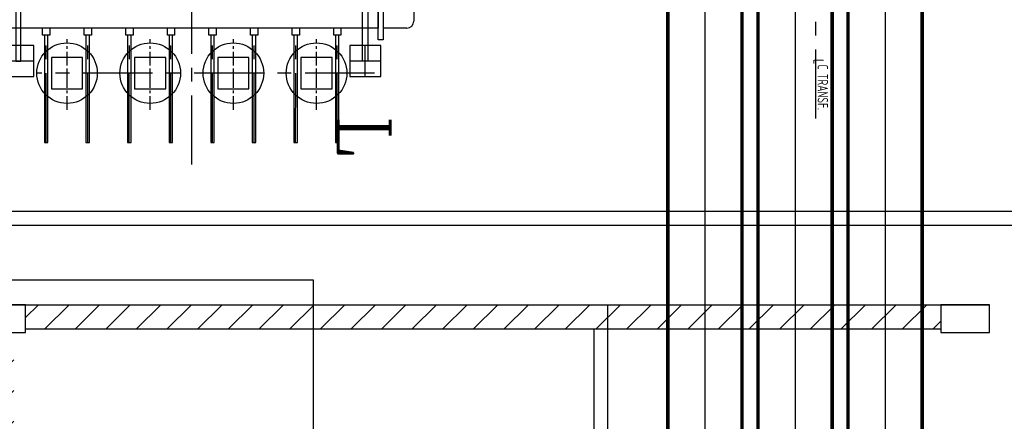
# Model space of a CAD drawing. Extents: x 18893 to 3351893, y -610358 to 406739.
# Tile 312 of 319: x 2140899 to 2155104, y 46007 to 51808. Entities that reach past the tile are written whole.
import ezdxf
from ezdxf.enums import TextEntityAlignment as Align

# ---------------------------------------------------------------- set-up
doc = ezdxf.new("R2010")
doc.units = 0
doc.header["$LTSCALE"] = 800
doc.header["$MEASUREMENT"] = 0
doc.linetypes.add('CENTER', pattern=[2, 1.25, -0.25, 0.25, -0.25])
doc.linetypes.add('CENTER2', pattern=[1.125, 0.75, -0.125, 0.125, -0.125])
doc.layers.get('0').update_dxf_attribs({"linetype": 'CONTINUOUS'})
doc.layers.add('KEY PLAN', color=251, linetype='CONTINUOUS')
doc.styles.add('ROMANC', font='romanc')
doc.styles.add('ROMANS', font='ISO9.shx', dxfattribs={"width": 0.8})

# ---------------------------------------------------------------- blocks, each defined once
blk = doc.blocks.new('UTCOMBINE')
at = {"layer": 'KEY PLAN'}
h = blk.add_hatch(dxfattribs=at)
h.set_pattern_fill('ANSI31', color=256, scale=2500, style=0)
h.paths.add_polyline_path([(-713200, 41378), (-721601, 41378), (-721601, 41023), (-713200, 41023)])
h.paths.add_polyline_path([(-721601, 41378), (-726405, 41378), (-726405, 41023), (-721601, 41023)])
h.paths.add_polyline_path([(-704800, 41378), (-712500, 41378), (-712500, 41023), (-704800, 41023)])
h.paths.add_polyline_path([(-712850, 53178), (-713028, 53178), (-713028, 41423), (-712850, 41423)])
h.paths.add_polyline_path([(-712673, 53178), (-712850, 53178), (-712850, 41423), (-712673, 41423)])
for p, q in [((-721601, 53578, 0), (-721601, 41023, 0)), ((-721401, 53378, 0), (-721401, 41378, 0)), ((-717350, 41697, 0), (-717350, 52348, 0)), ((-726405, 41378, 0), (-713200, 41378, 0)), ((-704100, 41023, 0), (-727105, 41023, 0))]:
    blk.add_line(p, q, dxfattribs=at)
blk.add_lwpolyline([(-726405, 41423), (-727105, 41423), (-727105, 41023), (-726405, 41023)], close=True, dxfattribs=at)
at = {"layer": 'KEY PLAN', "elevation": 0}
blk.add_lwpolyline([(-712500, 41423), (-713200, 41423), (-713200, 41023), (-712500, 41023)], close=True, dxfattribs=at)
blk = doc.blocks.new('Block-1')
for p, q in [((-35, 0), (35, 0)), ((0, 35), (0, -35))]:
    blk.add_line(p, q)
blk.add_lwpolyline([(-225, -225), (225, -225), (225, 225), (-225, 225)], close=True)
blk.add_circle((0, 0), 437)
blk = doc.blocks.new('GT-3')
at = {"layer": 'KEY PLAN', "linetype": 'CENTER'}
for p, q in [((9003, 4471), (9003, -4471)), ((6905, 4150), (6904, 2659)), ((7505, 4150), (7504, 2659)), ((8105, 4150), (8104, 2659)), ((8705, 4150), (8704, 2659)), ((9305, 4150), (9304, 2659)), ((9905, 4150), (9904, 2659)), ((10505, 4150), (10504, 2659)), ((11105, 4150), (11104, 2659)), ((0, 3807), (0, -1670)), ((6368, 3150), (11240, 3150))]:
    blk.add_line(p, q, dxfattribs=at)
at = {"layer": 'KEY PLAN', "linetype": 'Continuous'}
for p, q in [((6880, 4150), (6880, 2600)), ((6930, 2600), (6930, 4150)), ((8080, 4150), (8080, 2600)), ((8130, 2600), (8130, 4150)), ((9280, 4150), (9280, 2600)), ((9330, 2600), (9330, 4150)), ((10480, 4150), (10480, 2600)), ((10530, 2600), (10530, 4150)), ((5900, 2500), (6241, 2500)), ((6316, 2100), (6316, 2500)), ((6316, 2100), (6316, 2500)), ((6316, 2100), (6316, 2500)), ((6316, 2500), (6316, 2500)), ((6316, 2500), (11690, 2500)), ((6750, 2500), (6800, 2500)), ((6750, 2500), (6800, 2500)), ((5800, -85), (5800, 2400))]:
    blk.add_line(p, q, dxfattribs=at)
at = {"layer": 'KEY PLAN', "linetype": 'CENTER', "ltscale": 0.2}
for p, q in [((7203, 3681), (7203, 2659)), ((8403, 3681), (8403, 2659)), ((9603, 3681), (9603, 2659)), ((10803, 3681), (10803, 2659))]:
    blk.add_line(p, q, dxfattribs=at)
at = {"layer": 'KEY PLAN'}
for p, q in [((6500, 3200), (6500, 2750)), ((6275, 2975), (6725, 2975)), ((11281, 2975), (11731, 2975))]:
    blk.add_line(p, q, dxfattribs=at)
at = {"layer": 'KEY PLAN', "linetype": 'Continuous', "flags": 128}
for points in [[(6930, 2600), (6930, 4150), (6880, 4150), (6880, 2600)], [(7530, 2600), (7530, 4150), (7480, 4150), (7480, 2600)], [(8130, 2600), (8130, 4150), (8080, 4150), (8080, 2600)], [(8730, 2600), (8730, 4150), (8680, 4150), (8680, 2600)], [(9330, 2600), (9330, 4150), (9280, 4150), (9280, 2600)], [(9930, 2600), (9930, 4150), (9880, 4150), (9880, 2600)], [(10530, 2600), (10530, 4150), (10480, 4150), (10480, 2600)], [(11130, 2600), (11130, 4150), (11080, 4150), (11080, 2600)], [(6851, 2500), (6851, 2600), (6955, 2600), (6955, 2500)], [(7451, 2500), (7451, 2600), (7555, 2600), (7555, 2500)], [(8051, 2500), (8051, 2600), (8155, 2600), (8155, 2500)], [(8651, 2500), (8651, 2600), (8755, 2600), (8755, 2500)], [(9251, 2500), (9251, 2600), (9355, 2600), (9355, 2500)], [(9851, 2500), (9851, 2600), (9955, 2600), (9955, 2500)], [(10451, 2500), (10451, 2600), (10555, 2600), (10555, 2500)], [(11051, 2500), (11051, 2600), (11155, 2600), (11155, 2500)]]:
    blk.add_lwpolyline(points, dxfattribs=at)
at = {"layer": 'KEY PLAN'}
for points in [[(6275, 2750), (6725, 2750), (6725, 3200), (6275, 3200)], [(11281, 2750), (11731, 2750), (11731, 3200), (11281, 3200)]]:
    blk.add_lwpolyline(points, close=True, dxfattribs=at)
at = {"layer": 'KEY PLAN', "flags": 128}
for points in [[(6463, 2975), (6538, 2975), (6538, 1625), (6463, 1625), (6463, 2975)], [(11543, 2975), (11468, 2975), (11468, 1625), (11543, 1625), (11543, 2975)]]:
    blk.add_lwpolyline(points, dxfattribs=at)
at = {"layer": 'KEY PLAN', "linetype": 'Continuous', "flags": 128}
blk.add_lwpolyline([(6241, 1929), (6241, 2671), (6316, 2671), (6316, 1929)], close=True, dxfattribs=at)
at = {"layer": 'KEY PLAN', "linetype": 'Continuous'}
blk.add_arc((5900, 2400), 100, 90, 180, dxfattribs=at)
at = {"layer": 'KEY PLAN'}
for p in [(7203, 3150), (8403, 3150), (9603, 3150), (10803, 3150)]:
    blk.add_blockref('Block-1', p, dxfattribs=at)
blk = doc.blocks.new('GT')
at = {"layer": 'KEY PLAN'}
blk.add_line((219066, 9212), (236751, 9212), dxfattribs=at)
blk.add_lwpolyline([(219266, -1638), (219266, 9012), (236551, 9012), (236551, -1638)], dxfattribs=at)
blk.add_blockref('GT-3', (224341, 3862), dxfattribs=at)
at = {"layer": 'KEY PLAN', "linetype": 'Continuous', "style": 'ROMANC'}
blk.add_text('L', height=750, rotation=90, dxfattribs=at).set_placement((230856, 7911), align=Align.MIDDLE)
at = {"layer": 'KEY PLAN', "linetype": 'Continuous', "style": 'ROMANS', "width": 0.75}
for s, p in [('C TRANSF.', (224240, 7216)), ('L', (224300, 6845))]:
    blk.add_text(s, height=150, rotation=90, dxfattribs=at).set_placement(p, align=Align.MIDDLE)

msp = doc.modelspace()

# ---------------------------------------------------------------- linework, layer by layer
at = {"layer": 'KEY PLAN', "linetype": 'CENTER2', "ltscale": 2500}
for p, q in [((2138050.71, 48051.98), (2145134.97, 48051.98, 0)), ((2145134.97, 48051.98, 0), (2145134.97, 47016.9, 0))]:
    msp.add_line(p, q, dxfattribs=at)
at = {"layer": 'KEY PLAN', "linetype": 'CENTER2', "ltscale": 5000}
for points in [[(2152084.97, 55211.48), (2152084.97, 24068.05)], [(2150784.97, 54277.48), (2150784.97, 24054.53)], [(2153384.97, 54277.48), (2153384.97, 24068.05)]]:
    msp.add_lwpolyline(points, dxfattribs=at)
at = {"layer": 'KEY PLAN', "const_width": 50}
for points in [[(2150249.97, 24054.53), (2150249.97, 52925.33)], [(2151319.97, 24054.53), (2151319.97, 52925.33)], [(2151550.07, 24054.53), (2151550.07, 52925.33)], [(2152620.07, 24054.53), (2152620.07, 52925.33)], [(2152849.97, 24054.53), (2152849.97, 52925.33)], [(2153919.97, 24068.05), (2153919.97, 52925.33)]]:
    msp.add_lwpolyline(points, dxfattribs=at)

# ---------------------------------------------------------------- block references
at = {"layer": 'KEY PLAN', "linetype": 'CENTER2', "ltscale": 2, "rotation": 180}
msp.add_blockref('GT', (2376726.01, 58047.31), dxfattribs=at)
at = {"layer": 'KEY PLAN', "rotation": 180}
msp.add_blockref('UTCOMBINE', (1427784.7, 88713.58, 0), dxfattribs=at)

doc.saveas('drawing.dxf')
